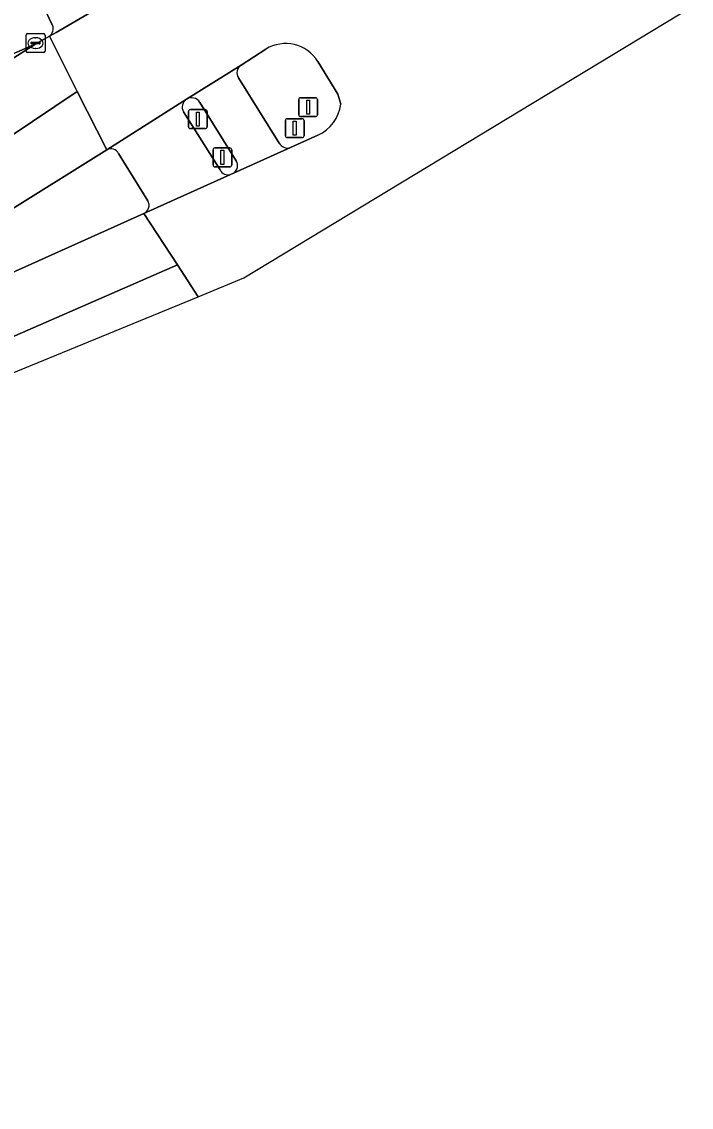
# Model space of a CAD drawing. Extents: x 161838 to 162344, y 381620 to 382160.
# Drawn here: x 162308.8 to 162344.3, y 381619.9 to 381677.4 of the extents above; entities that cross this region are included whole.
import ezdxf

# ---------------------------------------------------------------- set-up
doc = ezdxf.new("R2010")
doc.units = 0
for name, color, linetype in [('IMGEO_Berm_groen', 7, 'Continuous'), ('IMGEO_Fietspad_open', 7, 'Continuous'), ('IMGEO_Kolk', 7, 'Continuous'), ('IMGEO_Lichtmast', 7, 'Continuous'), ('IMGEO_Rijbaan_lokaal_open', 7, 'Continuous'), ('IMGEO_Rijbaan_regionaal_gesloten', 7, 'Continuous'), ('IMGEO_Verkeerseiland_open', 7, 'Continuous'), ('IMGEO_Verkeersregelinstallatiepaal', 7, 'Continuous'), ('IMGEO_Voetpad_open', 7, 'Continuous')]:
    doc.layers.add(name, color=color, linetype=linetype)

msp = doc.modelspace()

# ---------------------------------------------------------------- linework, layer by layer
at = {"layer": 'IMGEO_Berm_groen'}
for points in [[(162313.323, 381670.573), (162296.107, 381659.834)], [(162315.501, 381667.877), (162313.95, 381670.376)], [(162308.138, 381663.987), (162315.282, 381667.203)]]:
    msp.add_lwpolyline(points, dxfattribs=at)
for centre, radius, start, end in [((162313.544, 381670.18), 0.451, 25.81439, 119.30074), ((162315.074, 381667.643), 0.487, 295.31836, 28.68101)]:
    msp.add_arc(centre, radius, start, end, dxfattribs=at)
at = {"layer": 'IMGEO_Fietspad_open'}
for points in [[(162320.432, 381675.065), (162317.538, 381673.258)], [(162322.447, 381670.936), (162320.297, 381674.382)], [(162318.252, 381673.083), (162320.179, 381669.991)], [(162320.03, 381669.333), (162323.04, 381670.696)]]:
    msp.add_lwpolyline(points, dxfattribs=at)
for centre, radius, start, end in [((162320.706, 381674.656), 0.492, 123.83146, 213.80691), ((162317.808, 381672.815), 0.518, 31.08215, 121.37465), ((162322.888, 381671.173), 0.501, 208.2559, 287.6756), ((162319.755, 381669.741), 0.492, 303.93959, 30.54222)]:
    msp.add_arc(centre, radius, start, end, dxfattribs=at)
at = {"layer": 'IMGEO_Kolk'}
for p, q in [((162309.053, 381675.8), (162309.053, 381676.652)), ((162309.128, 381676.726), (162309.98, 381676.726)), ((162309.541, 381676.506), (162309.566, 381676.506)), ((162310.054, 381676.652), (162310.054, 381675.8)), ((162309.312, 381676.22), (162309.312, 381676.232)), ((162309.75, 381676.183), (162309.352, 381676.183)), ((162309.355, 381676.269), (162309.753, 381676.269)), ((162309.564, 381675.946), (162309.539, 381675.946)), ((162309.796, 381676.232), (162309.796, 381676.22)), ((162309.98, 381675.726), (162309.128, 381675.726))]:
    msp.add_line(p, q, dxfattribs=at)
for points in [[(162309.053, 381675.8), (162309.053, 381676.652)], [(162309.128, 381676.726), (162309.98, 381676.726)], [(162310.054, 381676.652), (162310.054, 381675.8)], [(162309.98, 381675.726), (162309.128, 381675.726)]]:
    msp.add_lwpolyline(points, dxfattribs=at)
for centre, radius, start, end in [((162309.13, 381676.65), 0.0765, 91.55205, 178.44795), ((162309.13, 381676.65), 0.0765, 91.55205, 178.44795), ((162309.978, 381676.65), 0.0765, 1.55205, 88.44795), ((162309.978, 381676.65), 0.0765, 1.55205, 88.44795), ((162309.352, 381676.229), 0.0403, 85.87752, 175.75265), ((162309.349, 381676.219), 0.0366, 178.93798, 274.71019), ((162309.753, 381676.226), 0.043, 264.86636, 352.45326), ((162309.757, 381676.231), 0.0386, 1.73085, 96.63898), ((162309.13, 381675.802), 0.0765, 181.55205, 268.44795), ((162309.13, 381675.802), 0.0765, 181.55205, 268.44795), ((162309.978, 381675.802), 0.0765, 271.55205, 358.44795), ((162309.978, 381675.802), 0.0765, 271.55205, 358.44795)]:
    msp.add_arc(centre, radius, start, end, dxfattribs=at)
for centre, major_axis, ratio, start_param, end_param in [((162309.54, 381676.226), (-0.387, 0.002), 0.722429, 4.712389, 7.853982), ((162309.565, 381676.226), (-0.39, 0.002), 0.717154, 1.570796, 4.712389)]:
    msp.add_ellipse(centre, major_axis=major_axis, ratio=ratio, start_param=start_param, end_param=end_param, dxfattribs=at)
at = {"layer": 'IMGEO_Lichtmast'}
for p, q in [((162323.485, 381672.435), (162323.485, 381673.235)), ((162323.485, 381673.235), (162323.485, 381672.435)), ((162323.585, 381673.335), (162324.375, 381673.335)), ((162324.375, 381673.335), (162323.585, 381673.335)), ((162324.475, 381673.235), (162324.475, 381672.435)), ((162324.475, 381672.435), (162324.475, 381673.235)), ((162324.375, 381672.335), (162323.585, 381672.335)), ((162323.585, 381672.335), (162324.375, 381672.335))]:
    msp.add_line(p, q, dxfattribs=at)
msp.add_lwpolyline([(162323.905, 381673.21), (162324.055, 381673.21), (162324.055, 381672.46), (162323.905, 381672.46), (162323.905, 381673.21)], dxfattribs=at)
for centre, start, end in [((162323.585, 381673.235), 90, 180), ((162323.585, 381673.235), 90, 180), ((162324.375, 381673.235), 0, 90), ((162324.375, 381673.235), 360, 90), ((162323.585, 381672.435), 180, 270), ((162323.585, 381672.435), 180, 270), ((162324.375, 381672.435), 270, 0), ((162324.375, 381672.435), 270, 0)]:
    msp.add_arc(centre, 0.1, start, end, dxfattribs=at)
at = {"layer": 'IMGEO_Rijbaan_lokaal_open'}
msp.add_lwpolyline([(162291.311, 381664.585), (162309.574, 381676.189), (162295.391, 381669.971), (162294.265, 381669.464)], dxfattribs=at)
at = {"layer": 'IMGEO_Rijbaan_regionaal_gesloten'}
for points in [[(162314.734, 381679.22), (162314.585, 381679.105), (162310.64, 381676.791), (162310.287, 381676.584), (162311.76, 381673.667), (162313.323, 381670.573), (162313.719, 381670.825), (162317.538, 381673.258), (162320.432, 381675.065), (162321.734, 381675.903)], [(162324.503, 381671.348), (162323.04, 381670.696), (162320.03, 381669.333), (162319.878, 381669.265), (162315.282, 381667.203), (162317.06, 381664.492), (162318.167, 381662.803), (162320.58, 381663.794), (162344.261, 381678.119)], [(162114.157, 381628.746), (162105.124, 381628.816), (162089.317, 381629.313), (162079.706, 381629.703), (162074.823, 381630.031), (162066.237, 381630.607), (162065.762, 381627.224), (162074.598, 381626.568), (162101.225, 381625.613), (162133.688, 381624.885), (162151.965, 381624.703), (162167.196, 381625.249), (162193.384, 381627.978), (162217.254, 381632.709), (162234.44, 381637.075), (162251.353, 381642.169), (162267.176, 381648.082), (162286.544, 381657.725), (162299.911, 381665.73), (162311.76, 381673.667), (162310.287, 381676.584), (162309.574, 381676.189), (162291.311, 381664.585)], [(162324.499, 381675.248), (162325.558, 381673.514), (162325.718, 381672.994)], [(162296.107, 381659.834), (162313.323, 381670.573), (162311.76, 381673.667), (162299.911, 381665.73), (162286.544, 381657.725), (162267.176, 381648.082), (162251.353, 381642.169), (162234.44, 381637.075), (162217.254, 381632.709), (162193.384, 381627.978), (162167.196, 381625.249), (162151.965, 381624.703), (162133.688, 381624.885), (162101.225, 381625.613), (162074.598, 381626.568), (162065.762, 381627.224), (162065.33, 381624.15)], [(162317.06, 381664.492), (162315.282, 381667.203), (162308.138, 381663.987), (162299.721, 381660.184), (162297.104, 381658.733)], [(162318.167, 381662.803), (162317.06, 381664.492), (162303.708, 381658.672), (162286.289, 381651.389), (162285.668, 381651.131), (162285.236, 381650.952), (162284.182, 381650.517), (162275.135, 381646.831), (162274.214, 381646.457), (162272.214, 381645.649), (162270.276, 381644.887)], [(162289.063, 381653.137), (162286.289, 381651.389), (162303.708, 381658.672), (162317.06, 381664.492)], [(162166.914, 381621.301), (162156.441, 381620.733), (162153.994, 381620.605), (162134.53, 381620.776), (162126.197, 381620.966), (162114.837, 381621.198), (162100.02, 381621.534), (162090.138, 381621.864), (162075.85, 381622.469), (162074.337, 381622.567), (162068.187, 381622.967), (162063.349, 381623.412), (162063.24, 381621.454), (162063.65, 381621.399), (162170.29, 381619.903), (162214.084, 381625.981), (162255.949, 381637.267), (162286.839, 381649.945), (162318.167, 381662.803)]]:
    msp.add_lwpolyline(points, dxfattribs=at)
for centre, radius, start, end in [((162322.786, 381674.182), 2.017, 31.90244, 121.44334), ((162323.6, 381673.286), 2.138, 294.98131, 352.15268)]:
    msp.add_arc(centre, radius, start, end, dxfattribs=at)
at = {"layer": 'IMGEO_Verkeerseiland_open'}
for points in [[(162310.457, 381677.165), (162309.004, 381680.2)], [(162294.265, 381669.464), (162295.391, 381669.971), (162309.574, 381676.189), (162310.287, 381676.584)], [(162321.734, 381675.903), (162320.432, 381675.065)], [(162325.718, 381672.994), (162325.558, 381673.514), (162324.499, 381675.248)], [(162320.297, 381674.382), (162322.447, 381670.936)], [(162320.179, 381669.991), (162318.252, 381673.083)], [(162317.378, 381672.579), (162319.318, 381669.516)], [(162323.04, 381670.696), (162324.503, 381671.348)], [(162319.878, 381669.265), (162320.03, 381669.333)]]:
    msp.add_lwpolyline(points, dxfattribs=at)
for centre, radius, start, end in [((162309.965, 381676.994), 0.521, 308.1591, 19.22206), ((162322.786, 381674.182), 2.017, 31.90244, 121.44334), ((162320.706, 381674.656), 0.492, 123.83146, 213.80691), ((162317.844, 381672.828), 0.528, 125.40294, 208.07839), ((162317.808, 381672.815), 0.518, 31.08215, 121.37465), ((162323.6, 381673.286), 2.138, 294.98131, 352.15268), ((162322.888, 381671.173), 0.501, 208.2559, 287.6756), ((162319.755, 381669.741), 0.492, 303.93959, 30.54222), ((162319.754, 381669.739), 0.49, 207.11537, 284.59942)]:
    msp.add_arc(centre, radius, start, end, dxfattribs=at)
at = {"layer": 'IMGEO_Verkeersregelinstallatiepaal'}
for p, q in [((162317.646, 381671.802), (162317.646, 381672.602)), ((162317.646, 381672.602), (162317.646, 381671.802)), ((162317.746, 381672.702), (162318.536, 381672.702)), ((162318.536, 381672.702), (162317.746, 381672.702)), ((162318.636, 381672.602), (162318.636, 381671.802)), ((162318.636, 381671.802), (162318.636, 381672.602)), ((162322.777, 381671.32), (162322.777, 381672.12)), ((162322.777, 381672.12), (162322.777, 381671.32)), ((162322.877, 381672.22), (162323.667, 381672.22)), ((162323.667, 381672.22), (162322.877, 381672.22)), ((162323.767, 381672.12), (162323.767, 381671.32)), ((162323.767, 381671.32), (162323.767, 381672.12)), ((162318.536, 381671.702), (162317.746, 381671.702)), ((162317.746, 381671.702), (162318.536, 381671.702)), ((162323.667, 381671.22), (162322.877, 381671.22)), ((162322.877, 381671.22), (162323.667, 381671.22)), ((162318.948, 381669.775), (162318.948, 381670.575)), ((162318.948, 381670.575), (162318.948, 381669.775)), ((162319.048, 381670.675), (162319.838, 381670.675)), ((162319.838, 381670.675), (162319.048, 381670.675)), ((162319.938, 381670.575), (162319.938, 381669.775)), ((162319.938, 381669.775), (162319.938, 381670.575)), ((162319.838, 381669.675), (162319.048, 381669.675)), ((162319.048, 381669.675), (162319.838, 381669.675))]:
    msp.add_line(p, q, dxfattribs=at)
for points in [[(162318.066, 381672.577), (162318.216, 381672.577), (162318.216, 381671.827), (162318.066, 381671.827), (162318.066, 381672.577)], [(162323.197, 381672.095), (162323.347, 381672.095), (162323.347, 381671.345), (162323.197, 381671.345), (162323.197, 381672.095)], [(162319.368, 381670.55), (162319.518, 381670.55), (162319.518, 381669.8), (162319.368, 381669.8), (162319.368, 381670.55)]]:
    msp.add_lwpolyline(points, dxfattribs=at)
for centre, start, end in [((162317.746, 381672.602), 90, 180), ((162317.746, 381672.602), 90, 180), ((162318.536, 381672.602), 0, 90), ((162318.536, 381672.602), 360, 90), ((162322.877, 381672.12), 90, 180), ((162322.877, 381672.12), 90, 180), ((162323.667, 381672.12), 0, 90), ((162323.667, 381672.12), 360, 90), ((162317.746, 381671.802), 180, 270), ((162317.746, 381671.802), 180, 270), ((162318.536, 381671.802), 270, 0), ((162318.536, 381671.802), 270, 0), ((162322.877, 381671.32), 180, 270), ((162322.877, 381671.32), 180, 270), ((162323.667, 381671.32), 270, 0), ((162323.667, 381671.32), 270, 0), ((162319.048, 381670.575), 90, 180), ((162319.048, 381670.575), 90, 180), ((162319.838, 381670.575), 0, 90), ((162319.838, 381670.575), 360, 90), ((162319.048, 381669.775), 180, 270), ((162319.048, 381669.775), 180, 270), ((162319.838, 381669.775), 270, 0), ((162319.838, 381669.775), 270, 0)]:
    msp.add_arc(centre, 0.1, start, end, dxfattribs=at)
at = {"layer": 'IMGEO_Voetpad_open'}
for points in [[(162309.004, 381680.2), (162310.457, 381677.165)], [(162310.287, 381676.584), (162310.64, 381676.791), (162314.585, 381679.105)], [(162317.538, 381673.258), (162313.719, 381670.825), (162313.323, 381670.573)], [(162319.318, 381669.516), (162317.378, 381672.579)], [(162313.95, 381670.376), (162315.501, 381667.877)], [(162315.282, 381667.203), (162319.878, 381669.265)]]:
    msp.add_lwpolyline(points, dxfattribs=at)
for centre, radius, start, end in [((162309.965, 381676.994), 0.521, 308.1591, 19.22206), ((162317.844, 381672.828), 0.528, 125.40294, 208.07839), ((162313.544, 381670.18), 0.451, 25.81439, 119.30074), ((162319.754, 381669.739), 0.49, 207.11537, 284.59942), ((162315.074, 381667.643), 0.487, 295.31836, 28.68101)]:
    msp.add_arc(centre, radius, start, end, dxfattribs=at)

doc.saveas('drawing.dxf')
